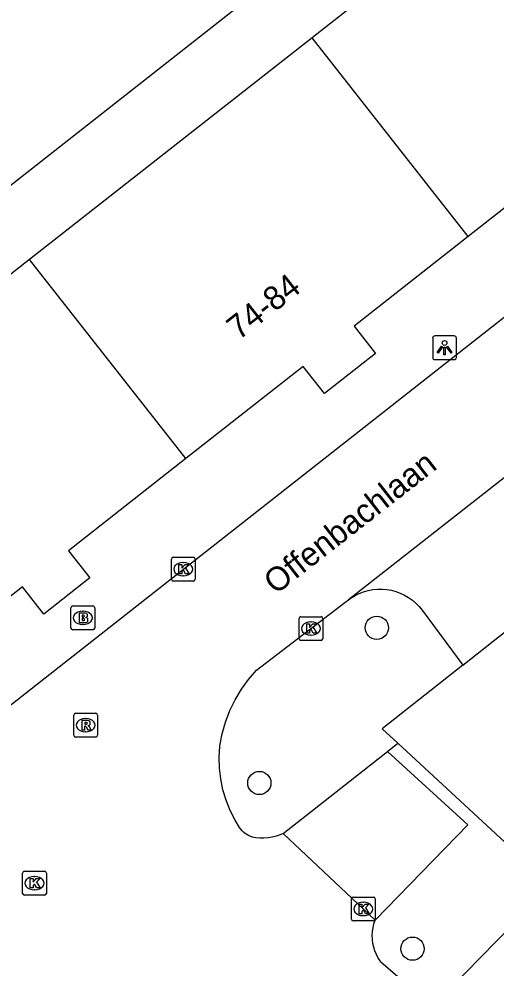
# Model space of a CAD drawing. Extents: x 159222 to 160346, y 381249 to 382166.
# Drawn here: x 159841.55 to 159861.62, y 381810.16 to 381850.09 of the extents above; entities that cross this region are included whole.
import ezdxf

# ---------------------------------------------------------------- set-up
doc = ezdxf.new("R2010")
doc.units = 0
for name, color, linetype in [('IMGEO_Boom', 7, 'Continuous'), ('IMGEO_Brandkraan', 7, 'Continuous'), ('IMGEO_Groenvoorziening', 7, 'Continuous'), ('IMGEO_Kolk', 7, 'Continuous'), ('IMGEO_Lichtpunt', 7, 'Continuous'), ('IMGEO_Openbare_ruimte_label', 7, 'Continuous'), ('IMGEO_Pand', 7, 'Continuous'), ('IMGEO_Pand_nummerreeks', 7, 'Continuous'), ('IMGEO_Parkeervlak_open', 7, 'Continuous'), ('IMGEO_Rijbaan_lokaal_open', 7, 'Continuous'), ('IMGEO_Rioolput', 7, 'Continuous'), ('IMGEO_Voetpad_open', 7, 'Continuous')]:
    doc.layers.add(name, color=color, linetype=linetype)

msp = doc.modelspace()

# ---------------------------------------------------------------- linework, layer by layer
at = {"layer": 'IMGEO_Boom'}
for centre in [(159856.606, 381824.474), (159851.665, 381817.943), (159858.108, 381810.97)]:
    msp.add_circle(centre, 0.489, dxfattribs=at)
at = {"layer": 'IMGEO_Brandkraan'}
for p, q in [((159843.737, 381824.464), (159843.737, 381825.316)), ((159843.812, 381825.39), (159844.664, 381825.39)), ((159844.738, 381825.316), (159844.738, 381824.464)), ((159844.225, 381825.17), (159844.25, 381825.17)), ((159844.664, 381824.39), (159843.812, 381824.39)), ((159844.248, 381824.61), (159844.223, 381824.61))]:
    msp.add_line(p, q, dxfattribs=at)
for points in [[(159843.737, 381824.464), (159843.737, 381825.316)], [(159843.812, 381825.39), (159844.664, 381825.39)], [(159844.738, 381825.316), (159844.738, 381824.464)], [(159844.085, 381825.09), (159844.085, 381824.69), (159844.298, 381824.69)], [(159844.316, 381825.09), (159844.085, 381825.09)], [(159844.264, 381825.009), (159844.21, 381825.009), (159844.21, 381824.933)], [(159844.21, 381824.933), (159844.263, 381824.933)], [(159844.272, 381824.857), (159844.21, 381824.857), (159844.21, 381824.776)], [(159844.664, 381824.39), (159843.812, 381824.39)], [(159844.21, 381824.776), (159844.272, 381824.776)]]:
    msp.add_lwpolyline(points, dxfattribs=at)
for centre, radius, start, end in [((159843.814, 381825.314), 0.0765, 91.552, 178.448), ((159843.814, 381825.314), 0.0765, 91.552, 178.448), ((159844.662, 381825.314), 0.0765, 1.552, 88.448), ((159844.662, 381825.314), 0.0765, 1.552, 88.448), ((159844.265, 381824.971), 0.0379, 267.8285, 90.9355), ((159844.273, 381824.816), 0.0404, 269.8759, 90.5077), ((159844.32, 381824.945), 0.145, 59.4692, 91.5367), ((159844.345, 381824.992), 0.0922, 285.5137, 58.1501), ((159844.35, 381824.8), 0.105, 301.3115, 78.989), ((159843.814, 381824.466), 0.0765, 181.552, 268.448), ((159843.814, 381824.466), 0.0765, 181.552, 268.448), ((159844.304, 381824.941), 0.251, 268.6676, 293.5347), ((159844.662, 381824.466), 0.0765, 271.552, 358.448), ((159844.662, 381824.466), 0.0765, 271.552, 358.448)]:
    msp.add_arc(centre, radius, start, end, dxfattribs=at)
for centre, major_axis, ratio, start_param, end_param in [((159844.224, 381824.89), (-0.387, 0.002), 0.722429, 4.712389, 7.853982), ((159844.249, 381824.89), (-0.39, 0.002), 0.717154, 1.570796, 4.712389)]:
    msp.add_ellipse(centre, major_axis=major_axis, ratio=ratio, start_param=start_param, end_param=end_param, dxfattribs=at)
at = {"layer": 'IMGEO_Groenvoorziening'}
msp.add_lwpolyline([(159831.855, 381835.766), (159871.647, 381867.036)], dxfattribs=at)
at = {"layer": 'IMGEO_Kolk'}
for p, q in [((159847.963, 381826.513), (159847.963, 381827.365)), ((159848.038, 381827.439), (159848.89, 381827.439)), ((159848.451, 381827.219), (159848.476, 381827.219)), ((159848.964, 381827.365), (159848.964, 381826.513)), ((159848.89, 381826.439), (159848.038, 381826.439)), ((159848.474, 381826.659), (159848.449, 381826.659)), ((159853.335, 381824.015), (159853.335, 381824.867)), ((159853.41, 381824.941), (159854.262, 381824.941)), ((159854.336, 381824.867), (159854.336, 381824.015)), ((159853.823, 381824.721), (159853.848, 381824.721)), ((159853.846, 381824.161), (159853.821, 381824.161)), ((159854.262, 381823.941), (159853.41, 381823.941)), ((159841.704, 381813.299), (159841.704, 381814.151)), ((159841.779, 381814.225), (159842.631, 381814.225)), ((159842.192, 381814.005), (159842.217, 381814.005)), ((159842.705, 381814.151), (159842.705, 381813.299)), ((159842.631, 381813.225), (159841.779, 381813.225)), ((159842.215, 381813.445), (159842.19, 381813.445)), ((159855.537, 381812.215), (159855.537, 381813.067)), ((159855.612, 381813.141), (159856.464, 381813.141)), ((159856.025, 381812.921), (159856.05, 381812.921)), ((159856.538, 381813.067), (159856.538, 381812.215)), ((159856.464, 381812.141), (159855.612, 381812.141)), ((159856.048, 381812.361), (159856.023, 381812.361))]:
    msp.add_line(p, q, dxfattribs=at)
for points in [[(159847.963, 381826.513), (159847.963, 381827.365)], [(159848.038, 381827.439), (159848.89, 381827.439)], [(159848.964, 381827.365), (159848.964, 381826.513)], [(159848.284, 381827.139), (159848.407, 381827.139), (159848.407, 381826.988), (159848.537, 381827.139), (159848.701, 381827.139), (159848.555, 381826.988), (159848.708, 381826.739), (159848.556, 381826.739), (159848.471, 381826.903), (159848.407, 381826.836), (159848.407, 381826.739), (159848.284, 381826.739), (159848.284, 381827.139)], [(159848.89, 381826.439), (159848.038, 381826.439)], [(159853.335, 381824.015), (159853.335, 381824.867)], [(159853.41, 381824.941), (159854.262, 381824.941)], [(159854.336, 381824.867), (159854.336, 381824.015)], [(159853.656, 381824.641), (159853.779, 381824.641), (159853.779, 381824.49), (159853.909, 381824.641), (159854.073, 381824.641), (159853.927, 381824.49), (159854.08, 381824.241), (159853.928, 381824.241), (159853.843, 381824.405), (159853.779, 381824.338), (159853.779, 381824.241), (159853.656, 381824.241), (159853.656, 381824.641)], [(159854.262, 381823.941), (159853.41, 381823.941)], [(159841.704, 381813.299), (159841.704, 381814.151)], [(159841.779, 381814.225), (159842.631, 381814.225)], [(159842.705, 381814.151), (159842.705, 381813.299)], [(159842.025, 381813.925), (159842.148, 381813.925), (159842.148, 381813.774), (159842.278, 381813.925), (159842.442, 381813.925), (159842.296, 381813.774), (159842.449, 381813.525), (159842.297, 381813.525), (159842.212, 381813.689), (159842.148, 381813.622), (159842.148, 381813.525), (159842.025, 381813.525), (159842.025, 381813.925)], [(159842.631, 381813.225), (159841.779, 381813.225)], [(159855.537, 381812.215), (159855.537, 381813.067)], [(159855.612, 381813.141), (159856.464, 381813.141)], [(159855.858, 381812.841), (159855.981, 381812.841), (159855.981, 381812.69), (159856.111, 381812.841), (159856.275, 381812.841), (159856.129, 381812.69), (159856.282, 381812.441), (159856.13, 381812.441), (159856.045, 381812.605), (159855.981, 381812.538), (159855.981, 381812.441), (159855.858, 381812.441), (159855.858, 381812.841)], [(159856.538, 381813.067), (159856.538, 381812.215)], [(159856.464, 381812.141), (159855.612, 381812.141)]]:
    msp.add_lwpolyline(points, dxfattribs=at)
for centre, start, end in [((159848.04, 381827.363), 91.552, 178.448), ((159848.04, 381827.363), 91.552, 178.448), ((159848.888, 381827.363), 1.552, 88.448), ((159848.888, 381827.363), 1.552, 88.448), ((159848.04, 381826.515), 181.552, 268.448), ((159848.04, 381826.515), 181.552, 268.448), ((159848.888, 381826.515), 271.552, 358.448), ((159848.888, 381826.515), 271.552, 358.448), ((159853.412, 381824.865), 91.552, 178.448), ((159853.412, 381824.865), 91.552, 178.448), ((159854.26, 381824.865), 1.552, 88.448), ((159854.26, 381824.865), 1.552, 88.448), ((159853.412, 381824.017), 181.552, 268.448), ((159853.412, 381824.017), 181.552, 268.448), ((159854.26, 381824.017), 271.552, 358.448), ((159854.26, 381824.017), 271.552, 358.448), ((159841.781, 381814.149), 91.552, 178.448), ((159841.781, 381814.149), 91.552, 178.448), ((159842.629, 381814.149), 1.552, 88.448), ((159842.629, 381814.149), 1.552, 88.448), ((159841.781, 381813.301), 181.552, 268.448), ((159841.781, 381813.301), 181.552, 268.448), ((159842.629, 381813.301), 271.552, 358.448), ((159842.629, 381813.301), 271.552, 358.448), ((159855.614, 381813.065), 91.552, 178.448), ((159855.614, 381813.065), 91.552, 178.448), ((159856.462, 381813.065), 1.552, 88.448), ((159856.462, 381813.065), 1.552, 88.448), ((159855.614, 381812.217), 181.552, 268.448), ((159855.614, 381812.217), 181.552, 268.448), ((159856.462, 381812.217), 271.552, 358.448), ((159856.462, 381812.217), 271.552, 358.448)]:
    msp.add_arc(centre, 0.0765, start, end, dxfattribs=at)
for centre, major_axis, ratio, start_param, end_param in [((159848.45, 381826.939), (-0.387, 0.002), 0.722429, 4.712389, 7.853982), ((159848.475, 381826.939), (-0.39, 0.002), 0.717154, 1.570796, 4.712389), ((159853.822, 381824.441), (-0.387, 0.002), 0.722429, 4.712389, 7.853982), ((159853.847, 381824.441), (-0.39, 0.002), 0.717154, 1.570796, 4.712389), ((159842.191, 381813.725), (-0.387, 0.002), 0.722429, 4.712389, 7.853982), ((159842.216, 381813.725), (-0.39, 0.002), 0.717154, 1.570796, 4.712389), ((159856.024, 381812.641), (-0.387, 0.002), 0.722429, 4.712389, 7.853982), ((159856.049, 381812.641), (-0.39, 0.002), 0.717154, 1.570796, 4.712389)]:
    msp.add_ellipse(centre, major_axis=major_axis, ratio=ratio, start_param=start_param, end_param=end_param, dxfattribs=at)
at = {"layer": 'IMGEO_Lichtpunt'}
for p, q in [((159858.956, 381836.66), (159858.956, 381835.853)), ((159858.956, 381836.66), (159858.956, 381835.853)), ((159859.858, 381836.755), (159859.05, 381836.755)), ((159859.858, 381836.755), (159859.05, 381836.755)), ((159859.952, 381835.853), (159859.952, 381836.66)), ((159859.952, 381835.853), (159859.952, 381836.66)), ((159859.05, 381835.759), (159859.858, 381835.759)), ((159859.05, 381835.759), (159859.858, 381835.759))]:
    msp.add_line(p, q, dxfattribs=at)
for points in [[(159859.33, 381836.324), (159859.369, 381836.296), (159859.181, 381836.034), (159859.143, 381836.061), (159859.33, 381836.324)], [(159859.432, 381836.276), (159859.479, 381836.276), (159859.479, 381835.954), (159859.432, 381835.954), (159859.432, 381836.276)], [(159859.542, 381836.296), (159859.58, 381836.323), (159859.767, 381836.061), (159859.728, 381836.033), (159859.542, 381836.296)]]:
    msp.add_lwpolyline(points, dxfattribs=at)
msp.add_circle((159859.455, 381836.458), 0.0994, dxfattribs=at)
for centre, start, end in [((159859.05, 381836.66), 90, 180), ((159859.05, 381836.66), 90, 180), ((159859.858, 381836.66), 0, 90), ((159859.858, 381836.66), 0, 90), ((159859.05, 381835.853), 180, 270), ((159859.05, 381835.853), 180, 270), ((159859.858, 381835.853), 270, 0), ((159859.858, 381835.853), 270, 360)]:
    msp.add_arc(centre, 0.0946, start, end, dxfattribs=at)
at = {"layer": 'IMGEO_Pand'}
for points in [[(159865.572, 381858.489), (159853.88, 381849.303)], [(159872.147, 381850.119), (159867.225, 381846.252), (159868.121, 381845.11), (159866.156, 381843.565), (159865.26, 381844.708), (159860.455, 381840.933)], [(159853.88, 381849.303), (159841.993, 381839.964)], [(159860.455, 381840.933), (159853.88, 381849.303)], [(159860.455, 381840.933), (159855.65, 381837.159), (159856.548, 381836.014), (159854.401, 381834.327), (159853.503, 381835.471), (159848.569, 381831.595)], [(159841.993, 381839.964), (159832.142, 381832.224)], [(159848.569, 381831.595), (159841.993, 381839.964)], [(159848.569, 381831.595), (159843.635, 381827.718), (159844.533, 381826.573), (159842.599, 381825.053), (159841.701, 381826.198), (159837.29, 381822.733)]]:
    msp.add_lwpolyline(points, dxfattribs=at)
at = {"layer": 'IMGEO_Parkeervlak_open'}
msp.add_lwpolyline([(159860.232, 381822.905), (159867.064, 381828.317)], dxfattribs=at)
at = {"layer": 'IMGEO_Rijbaan_lokaal_open'}
for points in [[(159839.499, 381819.895), (159876.241, 381848.762)], [(159869.355, 381836.589), (159863.44, 381831.95), (159862.35, 381831.095), (159855.41, 381825.652)], [(159852.671, 381815.822), (159852.542, 381815.763), (159852.377, 381815.704), (159852.208, 381815.659), (159852.035, 381815.63), (159851.86, 381815.616), (159851.685, 381815.618), (159851.51, 381815.636), (159851.453, 381815.646), (159851.37, 381815.667), (159851.289, 381815.695), (159851.211, 381815.73), (159851.137, 381815.772), (159851.066, 381815.821), (159851.001, 381815.876), (159850.94, 381815.936), (159850.885, 381816.002), (159850.836, 381816.072), (159850.647, 381816.379), (159850.438, 381816.79), (159850.265, 381817.218), (159850.132, 381817.66), (159850.039, 381818.112), (159849.986, 381818.571), (159849.975, 381819.032), (159850.005, 381819.493), (159850.007, 381819.509), (159850.1, 381820.013), (159850.238, 381820.507), (159850.42, 381820.986), (159850.643, 381821.447), (159850.907, 381821.886), (159851.209, 381822.301), (159851.547, 381822.686), (159855.267, 381825.54), (159855.41, 381825.652)], [(159856.536, 381812.167), (159852.671, 381815.822)], [(159857.99, 381809.353), (159856.777, 381810.409), (159856.755, 381810.44), (159856.665, 381810.578), (159856.589, 381810.724), (159856.525, 381810.876), (159856.476, 381811.033), (159856.441, 381811.194), (159856.42, 381811.358), (159856.414, 381811.523), (159856.423, 381811.687), (159856.446, 381811.85), (159856.484, 381812.011), (159856.536, 381812.167)]]:
    msp.add_lwpolyline(points, dxfattribs=at)
at = {"layer": 'IMGEO_Rioolput'}
for p, q in [((159843.856, 381819.948), (159843.856, 381820.8)), ((159843.931, 381820.874), (159844.783, 381820.874)), ((159844.857, 381820.8), (159844.857, 381819.948)), ((159844.344, 381820.654), (159844.369, 381820.654)), ((159844.367, 381820.094), (159844.342, 381820.094)), ((159844.783, 381819.874), (159843.931, 381819.874))]:
    msp.add_line(p, q, dxfattribs=at)
for points in [[(159843.856, 381819.948), (159843.856, 381820.8)], [(159843.931, 381820.874), (159844.783, 381820.874)], [(159844.857, 381820.8), (159844.857, 381819.948)], [(159844.445, 381820.572), (159844.193, 381820.574), (159844.193, 381820.174)], [(159844.371, 381820.493), (159844.317, 381820.493), (159844.317, 381820.412)], [(159844.317, 381820.412), (159844.369, 381820.412)], [(159844.193, 381820.174), (159844.317, 381820.174), (159844.317, 381820.336), (159844.328, 381820.336)], [(159844.375, 381820.307), (159844.446, 381820.174), (159844.586, 381820.174), (159844.521, 381820.3)], [(159844.783, 381819.874), (159843.931, 381819.874)]]:
    msp.add_lwpolyline(points, dxfattribs=at)
for centre, radius, start, end in [((159843.933, 381820.798), 0.0765, 91.552, 178.448), ((159843.933, 381820.798), 0.0765, 91.552, 178.448), ((159844.781, 381820.798), 0.0765, 1.552, 88.448), ((159844.781, 381820.798), 0.0765, 1.552, 88.448), ((159844.353, 381820.601), 0.19, 274.7715, 282.9687), ((159844.377, 381820.397), 0.0964, 77.0061, 93.1865), ((159844.391, 381820.454), 0.0378, 276.6634, 79.6772), ((159844.444, 381820.462), 0.109, 350.3612, 89.416), ((159844.442, 381820.462), 0.112, 277.5842, 350.9817), ((159844.327, 381820.283), 0.0533, 26.0293, 88.6989), ((159844.426, 381820.247), 0.108, 29.5134, 73.7905), ((159843.933, 381819.95), 0.0765, 181.552, 268.448), ((159843.933, 381819.95), 0.0765, 181.552, 268.448), ((159844.781, 381819.95), 0.0765, 271.552, 358.448), ((159844.781, 381819.95), 0.0765, 271.552, 358.448)]:
    msp.add_arc(centre, radius, start, end, dxfattribs=at)
for centre, major_axis, ratio, start_param, end_param in [((159844.343, 381820.374), (-0.387, 0.002), 0.722429, 4.712389, 7.853982), ((159844.368, 381820.374), (-0.39, 0.002), 0.717154, 1.570796, 4.712389)]:
    msp.add_ellipse(centre, major_axis=major_axis, ratio=ratio, start_param=start_param, end_param=end_param, dxfattribs=at)
at = {"layer": 'IMGEO_Voetpad_open'}
for points in [[(159855.41, 381825.652), (159855.522, 381825.732), (159855.691, 381825.834), (159855.868, 381825.921), (159856.052, 381825.992), (159856.242, 381826.045), (159856.435, 381826.082), (159856.631, 381826.101), (159856.828, 381826.103), (159857.025, 381826.087), (159857.219, 381826.053), (159857.41, 381826.003), (159857.595, 381825.935), (159857.773, 381825.851), (159857.943, 381825.752), (159858.104, 381825.638), (159858.254, 381825.51), (159858.391, 381825.369), (159858.516, 381825.216), (159860.232, 381822.905)], [(159860.232, 381822.905), (159856.837, 381820.215), (159857.487, 381819.613)], [(159857.051, 381819.27), (159857.487, 381819.613)], [(159857.487, 381819.613), (159889.337, 381790.147), (159885.563, 381786.183), (159885.473, 381786.053), (159885.395, 381785.916), (159885.33, 381785.772), (159885.278, 381785.623), (159885.239, 381785.47), (159885.214, 381785.314), (159885.203, 381785.157), (159885.207, 381784.999), (159885.224, 381784.842), (159885.255, 381784.687), (159885.3, 381784.536), (159885.359, 381784.389), (159885.416, 381784.273), (159888.474, 381781.541)], [(159852.671, 381815.822), (159857.051, 381819.27)], [(159857.051, 381819.27), (159860.441, 381816.186), (159856.536, 381812.167)], [(159859.685, 381809.285), (159863.597, 381813.276), (159888.672, 381790.031), (159885.291, 381786.48), (159884.961, 381786.098)]]:
    msp.add_lwpolyline(points, dxfattribs=at)

# ---------------------------------------------------------------- texts
at = {"layer": 'IMGEO_Openbare_ruimte_label'}
msp.add_text('Offenbachlaan', height=1, rotation=38.0157, dxfattribs=at).set_placement((159852.349, 381825.842))
at = {"layer": 'IMGEO_Pand_nummerreeks'}
msp.add_text('74-84', height=1, rotation=38.1572, dxfattribs=at).set_placement((159850.796, 381836.549))

doc.saveas('drawing.dxf')
